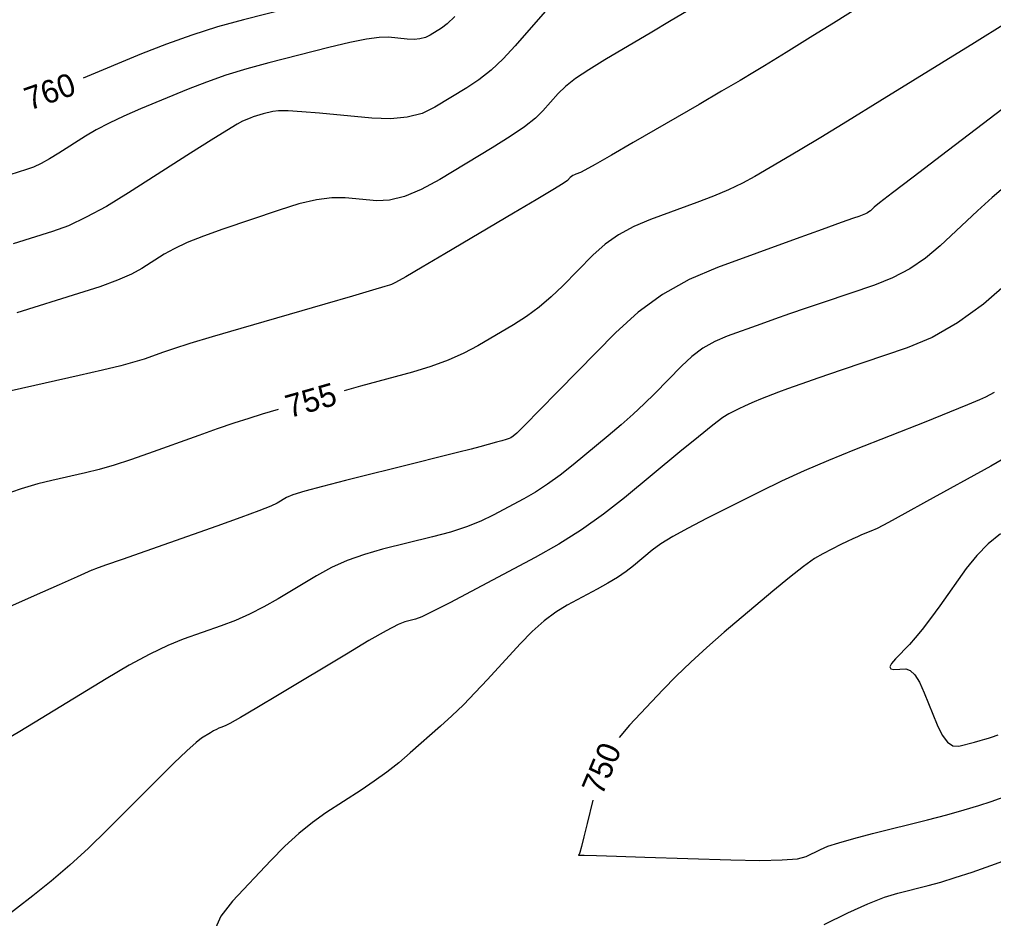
# Model space of a CAD drawing. Extents: x 2079879 to 2092887, y 778083 to 784051.
# Drawn here: x 2084725.9 to 2084844.9, y 781146.9 to 781256.7 of the extents above; entities that cross this region are included whole.
import ezdxf

# ---------------------------------------------------------------- set-up
doc = ezdxf.new("R2010")
doc.units = 0
doc.layers.add('DT_X_Contour_Major', color=7, linetype='Continuous')
doc.layers.add('DT_X_Contour_Minor', color=7, linetype='Continuous')

msp = doc.modelspace()

# ---------------------------------------------------------------- linework, layer by layer
at = {"layer": 'DT_X_Contour_Major'}
for points in [[(2084761.74, 781258.8), (2084753.22, 781256.63), (2084750.05, 781255.76), (2084746.92, 781254.77), (2084743.83, 781253.68), (2084740.78, 781252.48), (2084733.63, 781249.52)], [(2084846.36, 781256.2), (2084842.55, 781253.84), (2084830.99, 781246.69), (2084827.02, 781244.24), (2084823.78, 781242.26), (2084821.27, 781240.74), (2084819.48, 781239.68), (2084815.7, 781237.49), (2084814.19, 781236.67), (2084812.51, 781235.87), (2084810.65, 781235.08), (2084808.61, 781234.31), (2084802.95, 781232.25), (2084800.92, 781231.4), (2084799.07, 781230.39), (2084797.41, 781229.22), (2084795.93, 781227.89), (2084792.25, 781224.13), (2084790.83, 781222.78), (2084789.36, 781221.53), (2084787.82, 781220.4), (2084786.22, 781219.39), (2084781.87, 781216.82), (2084780.14, 781215.9), (2084778.23, 781215.05), (2084776.14, 781214.29), (2084773.87, 781213.6), (2084767.55, 781211.87), (2084765.54, 781211.32)], [(2084757.46, 781209.02), (2084755.53, 781208.45), (2084753.88, 781207.95), (2084752.04, 781207.35), (2084750.01, 781206.66), (2084747.8, 781205.88), (2084741.65, 781203.66), (2084739.44, 781202.89), (2084737.42, 781202.24), (2084735.59, 781201.71), (2084733.94, 781201.3), (2084729.81, 781200.38), (2084728.1, 781199.94), (2084726.07, 781199.33), (2084723.73, 781198.54)], [(2084847.36, 781203.76), (2084844.56, 781202.13), (2084836.68, 781197.78), (2084834.04, 781196.32), (2084832.03, 781195.24), (2084830.65, 781194.52), (2084829.9, 781194.16), (2084828.74, 781193.71), (2084828.26, 781193.5), (2084827.68, 781193.24), (2084827, 781192.92), (2084826.22, 781192.53), (2084824.01, 781191.42), (2084823, 781190.83), (2084821.65, 781189.86), (2084819.95, 781188.53), (2084817.9, 781186.83), (2084811.97, 781181.82), (2084809.84, 781179.97), (2084807.88, 781178.18), (2084806.09, 781176.46), (2084804.47, 781174.8), (2084800.4, 781170.47), (2084799.14, 781168.97)], [(2084795.91, 781161.31), (2084795.22, 781158.47), (2084794.82, 781156.82), (2084794.52, 781155.65), (2084794.33, 781154.93), (2084794.25, 781154.68), (2084794.19, 781154.64), (2084794.17, 781154.63), (2084794.16, 781154.62), (2084794.17, 781154.61), (2084794.19, 781154.61), (2084794.27, 781154.62), (2084794.3, 781154.62), (2084794.32, 781154.62), (2084794.34, 781154.62), (2084794.35, 781154.62), (2084794.36, 781154.62), (2084794.86, 781154.61), (2084796.35, 781154.56), (2084798.82, 781154.48), (2084802.27, 781154.37), (2084812.79, 781154.03), (2084816.33, 781153.96), (2084819.04, 781154.01), (2084820.93, 781154.17), (2084822, 781154.44), (2084823.74, 781155.31), (2084824.63, 781155.68), (2084825.99, 781156.12), (2084827.81, 781156.64), (2084830.1, 781157.24), (2084836.82, 781158.93), (2084839.19, 781159.54), (2084841.28, 781160.12), (2084843.07, 781160.67), (2084844.58, 781161.17), (2084848.2, 781162.47)]]:
    msp.add_lwpolyline(points, dxfattribs=at)
at = {"layer": 'DT_X_Contour_Minor'}
for points in [[(2084828.51, 781258.21), (2084825.33, 781256.24), (2084822.78, 781254.66), (2084820.85, 781253.46), (2084819.55, 781252.65), (2084816.91, 781251.02), (2084815.67, 781250.27), (2084813.92, 781249.23), (2084811.66, 781247.91), (2084808.9, 781246.3), (2084800.85, 781241.64), (2084798.19, 781240.1), (2084796.22, 781238.98), (2084794.96, 781238.28), (2084794.41, 781237.99), (2084793.85, 781237.79), (2084793.66, 781237.71), (2084793.48, 781237.61), (2084793.31, 781237.5), (2084793.17, 781237.37), (2084792.81, 781237), (2084792.3, 781236.65), (2084791.03, 781235.87), (2084789.01, 781234.66), (2084786.24, 781233.01), (2084777.84, 781228.06), (2084775.08, 781226.43), (2084773.07, 781225.26), (2084771.82, 781224.55), (2084771.34, 781224.29), (2084771.06, 781224.22), (2084770.49, 781224.05), (2084768.98, 781223.61), (2084766.54, 781222.9), (2084763.16, 781221.91), (2084752.9, 781218.92), (2084749.42, 781217.9), (2084746.69, 781217.08), (2084744.7, 781216.46), (2084743.45, 781216.04), (2084741.12, 781215.2), (2084739.97, 781214.84), (2084738.26, 781214.38), (2084735.99, 781213.83), (2084733.16, 781213.18), (2084724.87, 781211.33)], [(2084790.37, 781257.98), (2084786.43, 781253.46), (2084784.95, 781251.87), (2084783.48, 781250.48), (2084782, 781249.29), (2084780.54, 781248.31), (2084776.63, 781245.96), (2084775.05, 781245.21), (2084773.24, 781244.74), (2084771.19, 781244.55), (2084768.91, 781244.64), (2084762.52, 781245.23), (2084760.37, 781245.41), (2084758.7, 781245.51), (2084757.53, 781245.52), (2084756.84, 781245.45), (2084755.65, 781245.15), (2084755.22, 781245.03), (2084754.81, 781244.9), (2084754.43, 781244.77), (2084754.06, 781244.63), (2084753.13, 781244.24), (2084752.47, 781243.89), (2084751.19, 781243.12), (2084749.28, 781241.93), (2084746.76, 781240.33), (2084739.19, 781235.5), (2084736.48, 781233.85), (2084734.03, 781232.51), (2084731.84, 781231.48), (2084729.91, 781230.76), (2084725.11, 781229.27)], [(2084807.55, 781257.78), (2084805.3, 781256.41), (2084803.12, 781255.11), (2084797.39, 781251.75), (2084795.42, 781250.54), (2084793.81, 781249.46), (2084792.57, 781248.48), (2084791.69, 781247.63), (2084789.83, 781245.5), (2084788.92, 781244.62), (2084787.59, 781243.58), (2084785.82, 781242.37), (2084783.64, 781241.01), (2084777.23, 781237.15), (2084774.95, 781235.9), (2084772.9, 781235.05), (2084771.09, 781234.59), (2084769.52, 781234.53), (2084765.64, 781234.89), (2084764.04, 781234.9), (2084762.16, 781234.65), (2084760.01, 781234.16), (2084757.58, 781233.4), (2084750.72, 781231.06), (2084748.35, 781230.21), (2084746.36, 781229.42), (2084744.75, 781228.68), (2084743.53, 781228), (2084740.8, 781226.26), (2084739.55, 781225.57), (2084737.85, 781224.83), (2084735.7, 781224.04), (2084733.09, 781223.19), (2084725.53, 781220.84)], [(2084779.06, 781257.04), (2084778.11, 781256.13), (2084777.44, 781255.61), (2084776.03, 781254.76), (2084775.46, 781254.49), (2084774.8, 781254.32), (2084774.07, 781254.25), (2084773.24, 781254.28), (2084770.94, 781254.5), (2084769.83, 781254.48), (2084768.26, 781254.27), (2084766.21, 781253.86), (2084763.68, 781253.25), (2084756.32, 781251.37), (2084753.63, 781250.64), (2084751.09, 781249.86), (2084748.7, 781249.03), (2084746.46, 781248.16), (2084740.67, 781245.76), (2084738.62, 781244.87), (2084736.81, 781244.02), (2084735.24, 781243.2), (2084733.92, 781242.41), (2084730.69, 781240.36), (2084729.54, 781239.65), (2084728.5, 781239.08), (2084727.56, 781238.64), (2084726.74, 781238.34), (2084724.69, 781237.7)], [(2084856.86, 781254.01), (2084838.51, 781240.06), (2084835.05, 781237.42), (2084832.52, 781235.49), (2084830.94, 781234.27), (2084830.3, 781233.76), (2084829.84, 781233.32), (2084829.66, 781233.17), (2084829.46, 781233.04), (2084829.25, 781232.93), (2084829.03, 781232.84), (2084828.41, 781232.63), (2084827.76, 781232.4), (2084826.26, 781231.86), (2084823.93, 781231.02), (2084820.75, 781229.87), (2084811.16, 781226.39), (2084807.68, 781224.92), (2084804.44, 781223.1), (2084801.45, 781220.93), (2084798.7, 781218.42), (2084791.69, 781211.26), (2084789.37, 781208.9), (2084787.68, 781207.2), (2084786.62, 781206.15), (2084786.19, 781205.76), (2084785.89, 781205.58), (2084785.69, 781205.49), (2084785.34, 781205.37), (2084784.82, 781205.22), (2084784.14, 781205.03), (2084782.12, 781204.47), (2084781.06, 781204.19), (2084779.39, 781203.77), (2084777.11, 781203.2), (2084774.23, 781202.48), (2084765.72, 781200.37), (2084762.87, 781199.64), (2084760.72, 781199.05), (2084759.26, 781198.6), (2084758.49, 781198.28), (2084757.37, 781197.6), (2084756.59, 781197.24), (2084755.1, 781196.65), (2084752.9, 781195.84), (2084749.99, 781194.8), (2084741.29, 781191.73), (2084738.43, 781190.73), (2084736.38, 781190.01), (2084735.15, 781189.57), (2084734.73, 781189.42), (2084734.7, 781189.4), (2084734.25, 781189.2), (2084732.93, 781188.61), (2084730.73, 781187.64), (2084727.66, 781186.27), (2084718.31, 781182.11)], [(2084846.66, 781236.62), (2084844.72, 781234.95), (2084842.93, 781233.32), (2084838.36, 781229.02), (2084836.57, 781227.51), (2084834.64, 781226.21), (2084832.55, 781225.12), (2084830.32, 781224.24), (2084824.18, 781222.16), (2084821.97, 781221.41), (2084819.95, 781220.71), (2084818.11, 781220.07), (2084816.46, 781219.48), (2084812.33, 781217.98), (2084810.81, 781217.33), (2084809.38, 781216.51), (2084808.03, 781215.52), (2084806.76, 781214.35), (2084803.49, 781211), (2084802.21, 781209.74), (2084800.84, 781208.46), (2084799.37, 781207.15), (2084797.81, 781205.83), (2084793.52, 781202.28), (2084791.93, 781201.02), (2084790.4, 781199.9), (2084788.92, 781198.93), (2084787.48, 781198.11), (2084783.73, 781196.11), (2084782.22, 781195.39), (2084780.48, 781194.7), (2084778.52, 781194.07), (2084776.34, 781193.48), (2084770.23, 781191.96), (2084768.01, 781191.33), (2084765.92, 781190.59), (2084763.97, 781189.72), (2084762.15, 781188.72), (2084757.48, 781185.92), (2084755.73, 781184.93), (2084753.98, 781184.04), (2084752.24, 781183.26), (2084750.5, 781182.6), (2084745.87, 781180.97), (2084743.98, 781180.21), (2084741.78, 781179.15), (2084739.27, 781177.79), (2084736.45, 781176.13), (2084728.53, 781171.31), (2084725.89, 781169.72), (2084723.93, 781168.54)], [(2084846.88, 781224.72), (2084843.66, 781221.91), (2084840.49, 781219.62), (2084837.38, 781217.83), (2084834.33, 781216.55), (2084826.28, 781213.83), (2084823.53, 781212.9), (2084821.34, 781212.14), (2084819.69, 781211.56), (2084818.6, 781211.14), (2084816.42, 781210.28), (2084815.65, 781209.97), (2084814.96, 781209.68), (2084814.35, 781209.41), (2084813.83, 781209.16), (2084812.55, 781208.52), (2084811.82, 781208.04), (2084810.57, 781207.11), (2084808.81, 781205.71), (2084806.54, 781203.85), (2084799.8, 781198.26), (2084797.22, 781196.24), (2084794.54, 781194.34), (2084791.76, 781192.58), (2084788.88, 781190.96), (2084781.07, 781186.79), (2084778.45, 781185.41), (2084776.43, 781184.39), (2084775.03, 781183.73), (2084774.24, 781183.43), (2084772.95, 781183.11), (2084772.14, 781182.78), (2084770.68, 781182.01), (2084768.57, 781180.81), (2084765.81, 781179.17), (2084757.59, 781174.24), (2084754.86, 781172.61), (2084752.86, 781171.43), (2084751.57, 781170.69), (2084751, 781170.4), (2084750.45, 781170.2), (2084750.22, 781170.11), (2084749.93, 781169.97), (2084749.59, 781169.78), (2084749.2, 781169.55), (2084748.1, 781168.88), (2084747.45, 781168.37), (2084746.33, 781167.35), (2084744.74, 781165.83), (2084742.68, 781163.79), (2084736.57, 781157.69), (2084734.28, 781155.46), (2084732.01, 781153.38), (2084729.74, 781151.44), (2084727.48, 781149.63), (2084721.48, 781144.99)], [(2084844.94, 781211.13), (2084843.91, 781210.56), (2084843.17, 781210.21), (2084841.7, 781209.59), (2084839.51, 781208.7), (2084836.6, 781207.54), (2084827.88, 781204.09), (2084824.7, 781202.8), (2084821.73, 781201.53), (2084818.96, 781200.27), (2084816.4, 781199.03), (2084809.81, 781195.73), (2084807.55, 781194.56), (2084805.69, 781193.52), (2084804.23, 781192.62), (2084803.17, 781191.84), (2084800.89, 781189.96), (2084799.98, 781189.25), (2084798.93, 781188.53), (2084797.75, 781187.81), (2084796.44, 781187.08), (2084792.78, 781185.13), (2084791.4, 781184.29), (2084789.98, 781183.22), (2084788.52, 781181.92), (2084787.04, 781180.4), (2084783.05, 781176.04), (2084781.56, 781174.46), (2084780.11, 781172.98), (2084778.69, 781171.61), (2084777.3, 781170.34), (2084773.62, 781167.08), (2084772.22, 781165.88), (2084770.75, 781164.73), (2084769.22, 781163.62), (2084767.63, 781162.55), (2084763.3, 781159.76), (2084761.66, 781158.61), (2084759.99, 781157.26), (2084758.29, 781155.71), (2084756.56, 781153.95), (2084751.89, 781149), (2084750.46, 781147.16), (2084749.65, 781145.33)], [(2084845.72, 781193.86), (2084844.21, 781192.64), (2084842.82, 781191.22), (2084841.55, 781189.61), (2084838.31, 781185.07), (2084837.16, 781183.5), (2084836.17, 781182.18), (2084835.31, 781181.13), (2084834.6, 781180.34), (2084832.9, 781178.58), (2084832.41, 781178.01), (2084832.22, 781177.6), (2084832.32, 781177.36), (2084832.71, 781177.29), (2084834.15, 781177.34), (2084834.7, 781177.17), (2084835.26, 781176.63), (2084835.83, 781175.72), (2084836.41, 781174.43), (2084838, 781170.51), (2084838.61, 781169.25), (2084839.25, 781168.4), (2084839.92, 781167.96), (2084840.63, 781167.93), (2084842.56, 781168.42), (2084843.23, 781168.59), (2084843.8, 781168.75), (2084844.26, 781168.88), (2084844.62, 781169), (2084845.44, 781169.3)], [(2084824.17, 781146.15), (2084827.06, 781147.56), (2084829.52, 781148.66), (2084831.56, 781149.46), (2084833.17, 781149.96), (2084836.91, 781150.9), (2084838.44, 781151.32), (2084840.21, 781151.86), (2084842.25, 781152.54), (2084844.53, 781153.34), (2084850.96, 781155.65)]]:
    msp.add_lwpolyline(points, dxfattribs=at)

# ---------------------------------------------------------------- texts
at = {"layer": 'DT_X_Contour_Major'}
for s, rotation, p in [('760', 19.2997, (2084727.08, 781245.54)), ('755', 15.9189, (2084758.84, 781207.97)), ('750', 67.1124, (2084797.05, 781161.78))]:
    msp.add_text(s, height=2.8, rotation=rotation, dxfattribs=at).set_placement(p)

doc.saveas('drawing.dxf')
